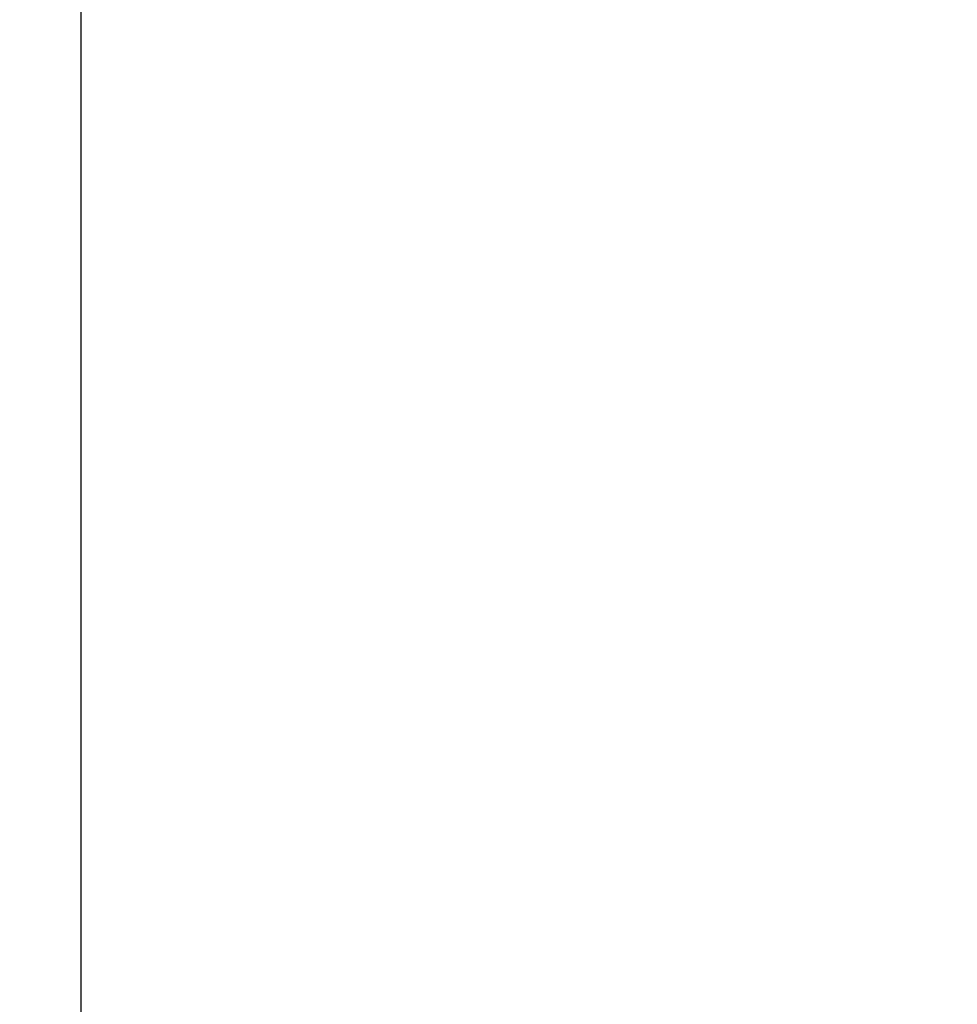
# Model space of a CAD drawing. Header units: inches. Extents: x 36 to 1719, y -84 to 1122.
# Tile 503 of 571: x 850 to 885, y 825 to 861. Entities that reach past the tile are written whole.
import ezdxf

# ---------------------------------------------------------------- set-up
doc = ezdxf.new("R2010")
doc.units = ezdxf.units.IN
doc.header["$LTSCALE"] = 48
doc.header["$MEASUREMENT"] = 0
doc.layers.add('Dimension (ANSI)', color=7, linetype='Continuous', lineweight=25)
doc.layers.add('Visible (ANSI)', color=7, linetype='Continuous', lineweight=30)
doc.styles.add('Note Text (ANSI)', font='tahoma.ttf')
doc.dimstyles.new('Architectural (ANSI)', dxfattribs={"dimscale": 48, "dimtxt": 0.125, "dimasz": 0.098425, "dimexe": 0.125, "dimexo": 0.0625, "dimgap": 0.031496, "dimtad": 0, "dimtih": 1, "dimtoh": 1, "dimdec": 4, "dimrnd": 1e-08, "dimzin": 3, "dimdsep": 46, "dimlunit": 4, "dimtxsty": 'Note Text (ANSI)', "dimcen": 0.09, "dimdle": 0.393701, "dimclrd": 256, "dimclre": 256, "dimclrt": 256, "dimadec": 0, "dimazin": 3, "dimtfac": 0.96, "dimtofl": 0, "dimtmove": 0, "dimatfit": 3, "dimfxl": 1, "dimfrac": 2, "dimtolj": 1, "dimtzin": 12, "dimlwd": -1, "dimlwe": -1, "dimarcsym": 0})

# ---------------------------------------------------------------- blocks, each defined once
blk = doc.blocks.new('*D15')
at = {"layer": 'Defpoints', "color": 0, "transparency": 16777216}
for p in [(1035.918, 852.671), (738.918, 838.715), (1035.918, 741.531)]:
    blk.add_point(p, dxfattribs=at)
at = {"layer": 'Dimension (ANSI)', "transparency": 16777216}
for p, q in [((1035.918, 849.671), (1035.918, 735.531)), ((738.918, 835.715), (738.918, 735.531)), ((743.642, 741.531), (865.572, 741.531)), ((1031.193, 741.531), (889.263, 741.531))]:
    blk.add_line(p, q, dxfattribs=at)
for points in [[(743.642, 742.318), (743.642, 740.743), (738.918, 741.531)], [(1031.193, 742.318), (1031.193, 740.743), (1035.918, 741.531)]]:
    blk.add_solid(points, dxfattribs=at)
at = {"layer": 'Dimension (ANSI)', "transparency": 16777216, "insert": (867.084, 744.652), "char_height": 6, "attachment_point": 1, "style": 'Note Text (ANSI)'}
blk.add_mtext('\\A1;24\'-9"', dxfattribs=at)

msp = doc.modelspace()

# ---------------------------------------------------------------- linework, layer by layer
at = {"layer": 'Visible (ANSI)'}
msp.add_line((852.41768, 768.4914), (852.41768, 888.4914), dxfattribs=at)

# ---------------------------------------------------------------- dimensions: what is measured, and where the dimension line sits
at = {"layer": 'Dimension (ANSI)'}
dim = msp.add_linear_dim(base=(1035.91768, 741.53077), p1=(738.91768, 838.7154), p2=(1035.91768, 852.67131), dimstyle='Architectural (ANSI)', override={"dimgap": 0.031496, "dimtih": 0, "dimtoh": 0, "dimdec": 4, "dimlfac": 1, "dimtol": 0, "dimlim": 0, "dimtp": 0, "dimtm": 0, "dimtdec": 2, "dimatfit": 1}, dxfattribs=at)
dim.commit()
dim.dimension.update_dxf_attribs({"geometry": '*D15', "text_midpoint": (877.41768, 741.53077), "dimtype": 160})

doc.saveas('drawing.dxf')
